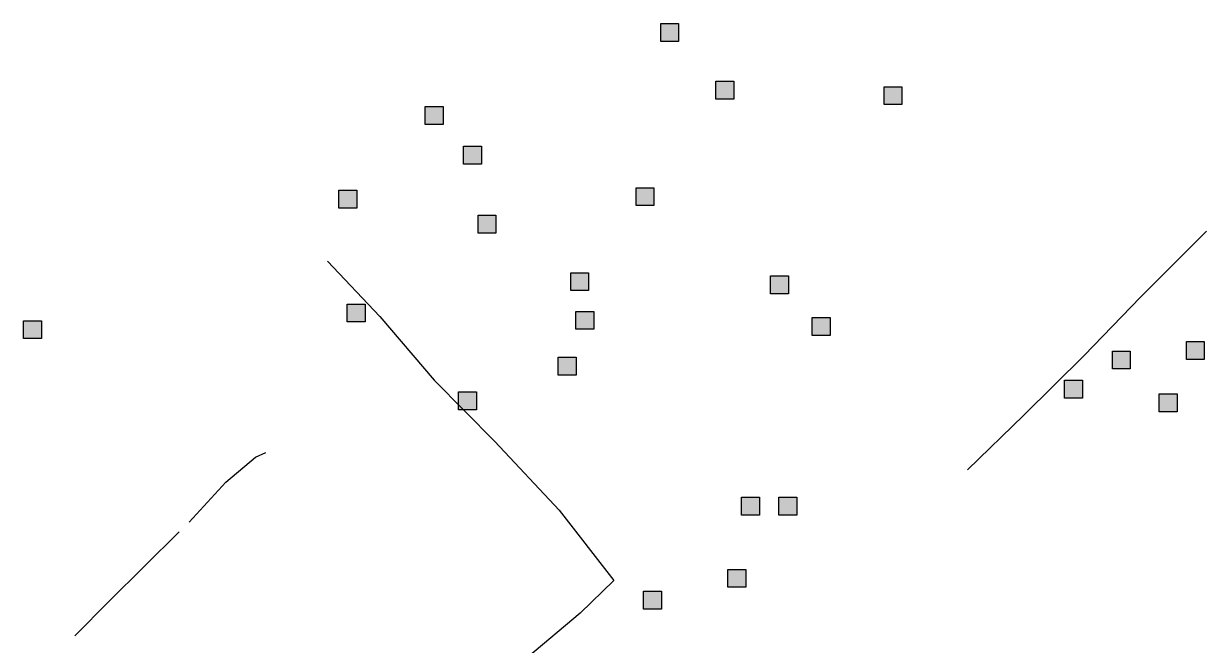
# Model space of a CAD drawing. Extents: x 445.6 to 500, y 8618.1 to 8673.4.
# Drawn here: x 484.3 to 488.137, y 8648.108 to 8650.121 of the extents above; entities that cross this region are included whole.
import ezdxf

# ---------------------------------------------------------------- set-up
doc = ezdxf.new("R2010")
doc.units = 0
doc.header["$LTSCALE"] = 0.064
doc.linetypes.add('DOT_DASHED', pattern=[7.7, 5, -1.2, 0.3, -1.2])
doc.layers.add('2', color=7, linetype='Continuous', lineweight=25)
doc.layers.add('22', color=7, linetype='DOT_DASHED', lineweight=13)

msp = doc.modelspace()

# ---------------------------------------------------------------- hatches: boundary and pattern name
at = {"layer": '2'}
for points in [[(486.3667, 8650.1205), (486.4247, 8650.1205), (486.4247, 8650.0625), (486.3667, 8650.0625)], [(486.5457, 8649.9339), (486.6037, 8649.9339), (486.6037, 8649.8759), (486.5457, 8649.8759)], [(487.0913, 8649.9159), (487.1493, 8649.9159), (487.1493, 8649.8579), (487.0913, 8649.8579)], [(485.6026, 8649.8515), (485.6606, 8649.8515), (485.6606, 8649.7935), (485.6026, 8649.7935)], [(485.7267, 8649.7228), (485.7847, 8649.7228), (485.7847, 8649.6648), (485.7267, 8649.6648)], [(485.3222, 8649.5805), (485.3802, 8649.5805), (485.3802, 8649.5225), (485.3222, 8649.5225)], [(486.2865, 8649.5883), (486.3445, 8649.5883), (486.3445, 8649.5303), (486.2865, 8649.5303)], [(485.774, 8649.4992), (485.832, 8649.4992), (485.832, 8649.4412), (485.774, 8649.4412)], [(486.0746, 8649.3129), (486.1326, 8649.3129), (486.1326, 8649.2549), (486.0746, 8649.2549)], [(486.7232, 8649.3027), (486.7812, 8649.3027), (486.7812, 8649.2447), (486.7232, 8649.2447)], [(485.3493, 8649.2112), (485.4073, 8649.2112), (485.4073, 8649.1532), (485.3493, 8649.1532)], [(486.0915, 8649.1875), (486.1495, 8649.1875), (486.1495, 8649.1295), (486.0915, 8649.1295)], [(484.2998, 8649.157), (484.3578, 8649.157), (484.3578, 8649.099), (484.2998, 8649.099)], [(486.8583, 8649.1672), (486.9163, 8649.1672), (486.9163, 8649.1092), (486.8583, 8649.1092)], [(488.0718, 8649.0892), (488.1298, 8649.0892), (488.1298, 8649.0312), (488.0718, 8649.0312)], [(486.0341, 8649.0384), (486.0921, 8649.0384), (486.0921, 8648.9804), (486.0341, 8648.9804)], [(487.832, 8649.0588), (487.89, 8649.0588), (487.89, 8649.0008), (487.832, 8649.0008)], [(487.6766, 8648.9639), (487.7346, 8648.9639), (487.7346, 8648.9059), (487.6766, 8648.9059)], [(485.7107, 8648.9266), (485.7687, 8648.9266), (485.7687, 8648.8686), (485.7107, 8648.8686)], [(487.984, 8648.9198), (488.042, 8648.9198), (488.042, 8648.8618), (487.984, 8648.8618)], [(486.6286, 8648.5844), (486.6866, 8648.5844), (486.6866, 8648.5264), (486.6286, 8648.5264)], [(486.7502, 8648.5844), (486.8082, 8648.5844), (486.8082, 8648.5264), (486.7502, 8648.5264)], [(486.5847, 8648.3507), (486.6427, 8648.3507), (486.6427, 8648.2927), (486.5847, 8648.2927)], [(486.3111, 8648.2795), (486.3691, 8648.2795), (486.3691, 8648.2215), (486.3111, 8648.2215)]]:
    msp.add_hatch(color=256, dxfattribs=at).paths.add_polyline_path(points)

# ---------------------------------------------------------------- linework, layer by layer
for points in [[(486.3667, 8650.1205), (486.4247, 8650.1205), (486.4247, 8650.0625), (486.3667, 8650.0625)], [(486.5457, 8649.9339), (486.6037, 8649.9339), (486.6037, 8649.8759), (486.5457, 8649.8759)], [(487.0913, 8649.9159), (487.1493, 8649.9159), (487.1493, 8649.8579), (487.0913, 8649.8579)], [(485.6026, 8649.8515), (485.6606, 8649.8515), (485.6606, 8649.7935), (485.6026, 8649.7935)], [(485.7267, 8649.7228), (485.7847, 8649.7228), (485.7847, 8649.6648), (485.7267, 8649.6648)], [(485.3222, 8649.5805), (485.3802, 8649.5805), (485.3802, 8649.5225), (485.3222, 8649.5225)], [(486.2865, 8649.5883), (486.3445, 8649.5883), (486.3445, 8649.5303), (486.2865, 8649.5303)], [(485.774, 8649.4992), (485.832, 8649.4992), (485.832, 8649.4412), (485.774, 8649.4412)], [(486.0746, 8649.3129), (486.1326, 8649.3129), (486.1326, 8649.2549), (486.0746, 8649.2549)], [(486.7232, 8649.3027), (486.7812, 8649.3027), (486.7812, 8649.2447), (486.7232, 8649.2447)], [(485.3493, 8649.2112), (485.4073, 8649.2112), (485.4073, 8649.1532), (485.3493, 8649.1532)], [(486.0915, 8649.1875), (486.1495, 8649.1875), (486.1495, 8649.1295), (486.0915, 8649.1295)], [(484.2998, 8649.157), (484.3578, 8649.157), (484.3578, 8649.099), (484.2998, 8649.099)], [(486.8583, 8649.1672), (486.9163, 8649.1672), (486.9163, 8649.1092), (486.8583, 8649.1092)], [(488.0718, 8649.0892), (488.1298, 8649.0892), (488.1298, 8649.0312), (488.0718, 8649.0312)], [(486.0341, 8649.0384), (486.0921, 8649.0384), (486.0921, 8648.9804), (486.0341, 8648.9804)], [(487.832, 8649.0588), (487.89, 8649.0588), (487.89, 8649.0008), (487.832, 8649.0008)], [(487.6766, 8648.9639), (487.7346, 8648.9639), (487.7346, 8648.9059), (487.6766, 8648.9059)], [(485.7107, 8648.9266), (485.7687, 8648.9266), (485.7687, 8648.8686), (485.7107, 8648.8686)], [(487.984, 8648.9198), (488.042, 8648.9198), (488.042, 8648.8618), (487.984, 8648.8618)], [(486.6286, 8648.5844), (486.6866, 8648.5844), (486.6866, 8648.5264), (486.6286, 8648.5264)], [(486.7502, 8648.5844), (486.8082, 8648.5844), (486.8082, 8648.5264), (486.7502, 8648.5264)], [(486.5847, 8648.3507), (486.6427, 8648.3507), (486.6427, 8648.2927), (486.5847, 8648.2927)], [(486.3111, 8648.2795), (486.3691, 8648.2795), (486.3691, 8648.2215), (486.3111, 8648.2215)]]:
    msp.add_lwpolyline(points, close=True, dxfattribs=at)
at = {"layer": '22'}
for points in [[(487.3617, 8648.6734), (487.5441, 8648.8511), (487.7404, 8649.0438), (487.9234, 8649.2332), (488.1367, 8649.4474)], [(485.2854, 8649.3501), (485.4553, 8649.1705), (485.6316, 8648.9645), (485.8279, 8648.7651), (486.0375, 8648.5425), (486.215, 8648.3147), (486.1052, 8648.2084), (485.9355, 8648.0656), (486.0054, 8647.8695), (486.0412, 8647.7888)], [(484.4658, 8648.1356), (484.5767, 8648.2475), (484.8364, 8648.5034), (484.9559, 8648.633), (485.0516, 8648.7149), (485.086, 8648.7296)]]:
    msp.add_lwpolyline(points, dxfattribs=at)

doc.saveas('drawing.dxf')
